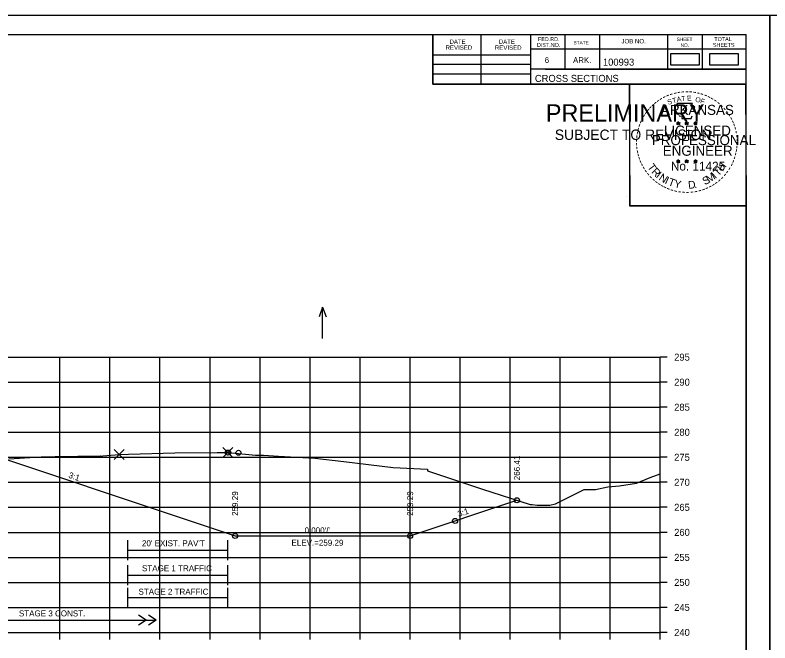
# Model space of a CAD drawing. Extents: x 4667 to 1632277, y -2100 to 724501.
# Drawn here: x 5818.2 to 5969.1, y -1022.5 to -897.1 of the extents above; entities that cross this region are included whole.
import ezdxf

# ---------------------------------------------------------------- set-up
doc = ezdxf.new("R2010")
doc.units = 0
for name, color, linetype in [('Default', 7, 'Continuous'), ('R_Axis', 7, 'Continuous'), ('R_Axis Annot', 7, 'Continuous'), ('R_Border', 7, 'Continuous'), ('R_Border PE', 7, 'Continuous'), ('R_Border Prem', 7, 'Continuous'), ('R_Exist Surface', 7, 'Continuous'), ('R_Fin Surface', 7, 'Continuous'), ('R_Fin Surface Annot', 7, 'Continuous'), ('R_Grid', 7, 'Continuous'), ('R_No Plot', 7, 'Continuous'), ('R_Proposed CofA', 7, 'Continuous'), ('R_Temp Easement', 7, 'Continuous'), ('R_Water Annot', 7, 'Continuous')]:
    doc.layers.add(name, color=color, linetype=linetype)

msp = doc.modelspace()

# ---------------------------------------------------------------- linework, layer by layer
at = {"layer": 'Default'}
for points in [[(5949.24, -906.98), (5955.07, -906.98), (5955.07, -904.8), (5949.24, -904.8)], [(5957.04, -907), (5962.87, -907), (5962.87, -904.81), (5957.04, -904.81)]]:
    msp.add_lwpolyline(points, close=True, dxfattribs=at)
at = {"layer": 'R_Axis'}
for p, q in [((5947.18, -1020.43), (5947.18, -965.43)), ((5948.58, -965.43), (5947.18, -965.43)), ((5948.58, -970.43), (5947.18, -970.43)), ((5948.58, -975.43), (5947.18, -975.43)), ((5948.58, -980.43), (5947.18, -980.43)), ((5948.58, -985.43), (5947.18, -985.43)), ((5948.58, -990.43), (5947.18, -990.43)), ((5948.58, -995.43), (5947.18, -995.43)), ((5948.58, -1000.43), (5947.18, -1000.43)), ((5948.58, -1005.43), (5947.18, -1005.43)), ((5948.58, -1010.43), (5947.18, -1010.43)), ((5948.58, -1015.43), (5947.18, -1015.43)), ((5667.18, -1020.43), (5947.18, -1020.43)), ((5827.18, -1021.83), (5827.18, -1020.43)), ((5837.18, -1021.83), (5837.18, -1020.43)), ((5847.18, -1021.83), (5847.18, -1020.43)), ((5857.18, -1021.83), (5857.18, -1020.43)), ((5867.18, -1021.83), (5867.18, -1020.43)), ((5877.18, -1021.83), (5877.18, -1020.43)), ((5887.18, -1021.83), (5887.18, -1020.43)), ((5897.18, -1021.83), (5897.18, -1020.43)), ((5907.18, -1021.83), (5907.18, -1020.43)), ((5917.18, -1021.83), (5917.18, -1020.43)), ((5927.18, -1021.83), (5927.18, -1020.43)), ((5937.18, -1021.83), (5937.18, -1020.43)), ((5947.18, -1021.83), (5947.18, -1020.43)), ((5948.58, -1020.43), (5947.18, -1020.43))]:
    msp.add_line(p, q, dxfattribs=at)
at = {"layer": 'R_Border'}
for p, q in [((5648.18, -900.97), (5964.36, -900.97)), ((5901.72, -910.85), (5901.72, -900.97)), ((5911.4, -910.85), (5911.4, -900.97)), ((5921.26, -900.97), (5921.26, -910.85)), ((5928.1, -900.97), (5928.1, -907.91)), ((5935.04, -900.97), (5935.04, -907.91)), ((5948.62, -900.97), (5948.62, -907.91)), ((5955.56, -900.97), (5955.56, -907.91)), ((5964.36, -1106.43), (5964.36, -900.97)), ((5964.36, -903.91), (5921.26, -903.91)), ((5964.36, -903.89), (5964.36, -903.89)), ((5901.72, -904.99), (5921.26, -904.99)), ((5901.72, -906.85), (5921.26, -906.85)), ((5964.36, -907.91), (5921.26, -907.91)), ((5924.22, -907.91), (5964.36, -907.91)), ((5901.72, -908.79), (5921.26, -908.79)), ((5964.36, -910.85), (5901.72, -910.85))]:
    msp.add_line(p, q, dxfattribs=at)
at = {"layer": 'R_Border PE'}
for p, q in [((5950.45, -918.6), (5950.8, -918.71)), ((5950.45, -918.6), (5950.7, -918.64)), ((5950.45, -918.6), (5950.69, -918.72)), ((5950.58, -919), (5950.8, -918.71)), ((5950.58, -919), (5950.71, -918.76)), ((5950.58, -919), (5950.8, -918.79)), ((5950.8, -918.34), (5950.76, -918.59)), ((5950.8, -918.71), (5950.8, -918.34)), ((5950.8, -918.34), (5950.85, -918.59)), ((5951.15, -918.6), (5950.8, -918.71)), ((5951.01, -919), (5950.8, -918.71)), ((5951.01, -919), (5950.8, -918.79)), ((5951.15, -918.6), (5950.86, -918.64)), ((5951.01, -919), (5950.87, -918.71)), ((5951.15, -918.6), (5950.94, -918.7)), ((5952.12, -918.6), (5952.47, -918.71)), ((5952.12, -918.6), (5952.37, -918.64)), ((5952.12, -918.6), (5952.36, -918.72)), ((5952.25, -919), (5952.47, -918.71)), ((5952.25, -919), (5952.38, -918.76)), ((5952.25, -919), (5952.47, -918.79)), ((5952.47, -918.34), (5952.43, -918.59)), ((5952.47, -918.71), (5952.47, -918.34)), ((5952.47, -918.34), (5952.52, -918.59)), ((5952.82, -918.6), (5952.47, -918.71)), ((5952.68, -919), (5952.47, -918.71)), ((5952.68, -919), (5952.47, -918.79)), ((5952.82, -918.6), (5952.53, -918.64)), ((5952.68, -919), (5952.54, -918.71)), ((5952.82, -918.6), (5952.61, -918.7)), ((5953.88, -918.61), (5954.23, -918.72)), ((5953.88, -918.61), (5954.14, -918.65)), ((5953.88, -918.61), (5954.12, -918.73)), ((5954.02, -919.02), (5954.23, -918.72)), ((5954.02, -919.02), (5954.14, -918.77)), ((5954.02, -919.02), (5954.23, -918.8)), ((5954.23, -918.35), (5954.19, -918.61)), ((5954.23, -918.72), (5954.23, -918.35)), ((5954.23, -918.35), (5954.28, -918.6)), ((5954.58, -918.61), (5954.23, -918.72)), ((5954.45, -919.02), (5954.23, -918.72)), ((5954.45, -919.02), (5954.23, -918.8)), ((5954.58, -918.61), (5954.29, -918.66)), ((5954.45, -919.02), (5954.31, -918.72)), ((5954.58, -918.61), (5954.38, -918.71)), ((5950.45, -926.17), (5950.79, -926.28)), ((5950.45, -926.17), (5950.7, -926.21)), ((5950.45, -926.17), (5950.68, -926.29)), ((5950.58, -926.58), (5950.79, -926.28)), ((5950.58, -926.58), (5950.7, -926.33)), ((5950.58, -926.58), (5950.79, -926.36)), ((5950.79, -925.91), (5950.75, -926.17)), ((5950.79, -926.28), (5950.79, -925.91)), ((5950.79, -925.91), (5950.84, -926.16)), ((5951.14, -926.17), (5950.79, -926.28)), ((5951.01, -926.58), (5950.79, -926.28)), ((5951.01, -926.58), (5950.79, -926.36)), ((5951.14, -926.17), (5950.86, -926.22)), ((5951.01, -926.58), (5950.87, -926.29)), ((5951.14, -926.17), (5950.94, -926.27)), ((5952.11, -926.17), (5952.46, -926.28)), ((5952.11, -926.17), (5952.37, -926.21)), ((5952.11, -926.17), (5952.35, -926.29)), ((5952.25, -926.58), (5952.46, -926.28)), ((5952.25, -926.58), (5952.37, -926.33)), ((5952.25, -926.58), (5952.46, -926.36)), ((5952.46, -925.91), (5952.42, -926.17)), ((5952.46, -926.28), (5952.46, -925.91)), ((5952.46, -925.91), (5952.51, -926.16)), ((5952.81, -926.17), (5952.46, -926.28)), ((5952.68, -926.58), (5952.46, -926.28)), ((5952.68, -926.58), (5952.46, -926.36)), ((5952.81, -926.17), (5952.52, -926.22)), ((5952.68, -926.58), (5952.54, -926.29)), ((5952.81, -926.17), (5952.61, -926.27)), ((5953.88, -926.18), (5954.23, -926.29)), ((5953.88, -926.18), (5954.13, -926.22)), ((5953.88, -926.18), (5954.12, -926.3)), ((5954.01, -926.59), (5954.23, -926.29)), ((5954.01, -926.59), (5954.14, -926.34)), ((5954.01, -926.59), (5954.23, -926.37)), ((5954.23, -925.92), (5954.19, -926.18)), ((5954.23, -926.29), (5954.23, -925.92)), ((5954.23, -925.92), (5954.28, -926.17)), ((5954.58, -926.18), (5954.23, -926.29)), ((5954.44, -926.59), (5954.23, -926.29)), ((5954.44, -926.59), (5954.23, -926.37)), ((5954.58, -926.18), (5954.29, -926.23)), ((5954.44, -926.59), (5954.31, -926.3)), ((5954.58, -926.18), (5954.37, -926.28))]:
    msp.add_line(p, q, dxfattribs=at)
for points in [[(5950.49, -914.72), (5950.76, -915.54)], [(5954, -915.64), (5954.14, -915.36), (5953.46, -915.38), (5953.61, -914.72), (5950.49, -914.72)], [(5950.98, -917.14), (5950.98, -917.23), (5951.55, -917.25), (5951.49, -917.72), (5953.36, -917.72), (5953.56, -917.18)], [(5950.8, -918.34), (5951.01, -919), (5950.45, -918.6), (5951.15, -918.6), (5950.58, -919), (5950.8, -918.34)], [(5952.47, -918.34), (5952.68, -919), (5952.12, -918.6), (5952.82, -918.6), (5952.25, -919), (5952.47, -918.34)], [(5954.23, -918.35), (5954.45, -919.02), (5953.88, -918.61), (5954.58, -918.61), (5954.02, -919.02), (5954.23, -918.35)], [(5950.79, -925.91), (5951.01, -926.58), (5950.45, -926.17), (5951.14, -926.17), (5950.58, -926.58), (5950.79, -925.91)], [(5952.46, -925.91), (5952.68, -926.58), (5952.11, -926.17), (5952.81, -926.17), (5952.25, -926.58), (5952.46, -925.91)], [(5954.23, -925.92), (5954.44, -926.59), (5953.88, -926.18), (5954.58, -926.18), (5954.01, -926.59), (5954.23, -925.92)]]:
    msp.add_lwpolyline(points, dxfattribs=at)
for centre, radius in [((5950.8, -918.71), 0.172), ((5950.8, -918.71), 0.145), ((5950.8, -918.71), 0.116), ((5950.8, -918.71), 0.0991), ((5950.8, -918.71), 0.0747), ((5950.8, -918.71), 0.0495), ((5950.8, -918.71), 0.0296), ((5952.47, -918.71), 0.172), ((5952.47, -918.71), 0.145), ((5952.47, -918.71), 0.116), ((5952.47, -918.71), 0.0991), ((5952.47, -918.71), 0.0747), ((5952.47, -918.71), 0.0495), ((5952.47, -918.71), 0.0296), ((5954.23, -918.72), 0.172), ((5954.23, -918.72), 0.145), ((5954.23, -918.72), 0.116), ((5954.23, -918.72), 0.0991), ((5954.23, -918.72), 0.0747), ((5954.23, -918.72), 0.0495), ((5954.23, -918.72), 0.0296), ((5950.79, -926.28), 0.172), ((5950.79, -926.28), 0.145), ((5950.79, -926.28), 0.116), ((5950.79, -926.28), 0.0991), ((5950.79, -926.28), 0.0747), ((5950.79, -926.28), 0.0495), ((5950.79, -926.28), 0.0296), ((5952.46, -926.28), 0.172), ((5952.46, -926.28), 0.145), ((5952.46, -926.28), 0.116), ((5952.46, -926.28), 0.0991), ((5952.46, -926.28), 0.0747), ((5952.46, -926.28), 0.0495), ((5952.46, -926.28), 0.0296), ((5954.23, -926.29), 0.172), ((5954.23, -926.29), 0.145), ((5954.23, -926.29), 0.116), ((5954.23, -926.29), 0.0991), ((5954.23, -926.29), 0.0747), ((5954.23, -926.29), 0.0495), ((5954.23, -926.29), 0.0296)]:
    msp.add_circle(centre, radius, dxfattribs=at)
at = {"layer": 'R_Exist Surface'}
msp.add_lwpolyline([(5816.96, -985.76), (5822.23, -985.39), (5823.41, -985.32), (5826.2, -985.28), (5835.29, -985.14), (5835.45, -985.23), (5835.77, -985.17), (5839.01, -984.89), (5840.9, -984.79), (5850.14, -984.51), (5858.6, -984.46), (5860.34, -984.48), (5860.72, -984.49), (5860.85, -984.49), (5866.25, -984.98), (5866.27, -984.98), (5867.88, -985.04), (5870.86, -985.19), (5878.13, -985.59), (5883.95, -986.28), (5893.79, -987.46), (5900.63, -987.82), (5900.66, -988.11), (5911.66, -991.82), (5921.16, -994.87), (5921.62, -994.89), (5922.61, -994.98), (5925.09, -994.97), (5926.28, -994.76), (5929.32, -993.17), (5931.99, -991.89), (5934.27, -991.85), (5936.74, -991.35), (5939.07, -991.12), (5942.47, -990.59), (5945.2, -989.44), (5947.18, -988.72)], dxfattribs=at)
at = {"layer": 'R_Fin Surface'}
msp.add_lwpolyline([(5734.4, -989.08), (5735.3, -989.38), (5753.44, -983.33), (5757.18, -982.08), (5757.68, -981.96), (5759.68, -981.82), (5767.18, -981.31), (5777.18, -980.63), (5787.18, -979.95), (5794.68, -979.44), (5796.68, -979.31), (5802.81, -981.35), (5862.19, -1001.14), (5897.19, -1001.14), (5918.54, -994.02)], dxfattribs=at)
at = {"layer": 'R_Grid'}
for p, q in [((5667.18, -965.43), (5947.18, -965.43)), ((5827.18, -1020.43), (5827.18, -965.43)), ((5837.18, -1020.43), (5837.18, -965.43)), ((5847.18, -1020.43), (5847.18, -965.43)), ((5857.18, -1020.43), (5857.18, -965.43)), ((5867.18, -1020.43), (5867.18, -965.43)), ((5877.18, -1020.43), (5877.18, -965.43)), ((5887.18, -1020.43), (5887.18, -965.43)), ((5897.18, -1020.43), (5897.18, -965.43)), ((5907.18, -1020.43), (5907.18, -965.43)), ((5917.18, -1020.43), (5917.18, -965.43)), ((5927.18, -1020.43), (5927.18, -965.43)), ((5937.18, -1020.43), (5937.18, -965.43)), ((5947.18, -1020.43), (5947.18, -965.43)), ((5667.18, -970.43), (5947.18, -970.43)), ((5667.18, -975.43), (5947.18, -975.43)), ((5667.18, -980.43), (5947.18, -980.43)), ((5667.18, -985.43), (5947.18, -985.43)), ((5667.18, -990.43), (5947.18, -990.43)), ((5667.18, -995.43), (5947.18, -995.43)), ((5667.18, -1000.43), (5947.18, -1000.43)), ((5667.18, -1005.43), (5947.18, -1005.43)), ((5667.18, -1010.43), (5947.18, -1010.43)), ((5667.18, -1015.43), (5947.18, -1015.43)), ((5667.18, -1020.43), (5947.18, -1020.43))]:
    msp.add_line(p, q, dxfattribs=at)
at = {"layer": 'R_No Plot'}
for p, q in [((5635.78, -897.08), (5969.12, -897.08)), ((5940.4, -933.31), (5940.4, -933.31))]:
    msp.add_line(p, q, dxfattribs=at)
for points in [[(5635.78, -897.08), (5969.12, -897.08), (5969.12, -1110.41), (5635.78, -1110.41)], [(5969.12, -897.08), (6302.46, -897.08), (6302.46, -1110.41), (5969.12, -1110.41)], [(5882.1, -900.97), (5901.72, -900.97), (5901.72, -910.85), (5917.84, -910.85), (5941.04, -910.85), (5941.04, -935.18), (5964.36, -935.18), (5964.36, -1106.43), (5648.18, -1106.43), (5648.18, -900.97)], [(5941.04, -910.85), (5964.24, -910.85), (5964.36, -935.18), (5941.16, -935.18)]]:
    msp.add_lwpolyline(points, close=True, dxfattribs=at)
for points in [[(5860.72, -984.49), (5859.72, -983.49), (5860.72, -984.49), (5859.72, -985.49), (5860.72, -984.49), (5861.72, -985.49), (5860.72, -984.49), (5861.72, -983.49)], [(5839.01, -984.89), (5838.01, -983.89), (5839.01, -984.89), (5838.01, -985.89), (5839.01, -984.89), (5840.01, -985.89), (5839.01, -984.89), (5840.01, -983.89)]]:
    msp.add_lwpolyline(points, dxfattribs=at)
for centre in [(5860.71, -984.5), (5860.79, -984.5), (5862.87, -984.53), (5918.54, -994.02), (5906.17, -998.15), (5862.19, -1001.14), (5897.19, -1001.14)]:
    msp.add_circle(centre, 0.5, dxfattribs=at)
at = {"layer": 'R_Proposed CofA'}
for p, q in [((5844.41, -1018), (5842.91, -1017)), ((5846.41, -1018), (5844.91, -1017)), ((5844.41, -1018), (5842.91, -1019)), ((5846.41, -1018), (5844.91, -1019))]:
    msp.add_line(p, q, dxfattribs=at)
at = {"layer": 'R_Temp Easement'}
for p, q in [((5840.72, -1006), (5840.72, -1002)), ((5860.72, -1006), (5860.72, -1002)), ((5840.72, -1004), (5860.72, -1004)), ((5840.72, -1011), (5840.72, -1007)), ((5860.72, -1011), (5860.72, -1007)), ((5840.72, -1009), (5860.72, -1009)), ((5840.72, -1015.5), (5840.72, -1011.5)), ((5860.72, -1015.5), (5860.72, -1011.5)), ((5860.72, -1013.5), (5840.72, -1013.5)), ((5816.41, -1018), (5846.41, -1018))]:
    msp.add_line(p, q, dxfattribs=at)
at = {"layer": 'R_Water Annot'}
for p, q in [((5879.69, -955.43), (5878.99, -957.35)), ((5879.69, -961.71), (5879.69, -955.43)), ((5879.69, -955.43), (5880.39, -957.35))]:
    msp.add_line(p, q, dxfattribs=at)

# ---------------------------------------------------------------- texts
at = {"layer": 'R_Axis Annot'}
for s, p in [('295', (5949.98, -966.13)), ('290', (5949.98, -971.13)), ('285', (5949.98, -976.13)), ('280', (5949.98, -981.13)), ('275', (5949.98, -986.13)), ('270', (5949.98, -991.13)), ('265', (5949.98, -996.13)), ('260', (5949.98, -1001.13)), ('255', (5949.98, -1006.13)), ('250', (5949.98, -1011.13)), ('245', (5949.98, -1016.13)), ('240', (5949.98, -1021.13))]:
    msp.add_text(s, height=1.4, dxfattribs=at).set_placement(p)
at = {"layer": 'R_Border'}
for s, height, p in [('DATE', 0.879, (5905.06, -902.83)), ('DATE', 0.879, (5914.92, -902.83)), ('FED.RD.', 0.782, (5922.74, -902.25)), ('STATE', 0.684, (5929.86, -902.93)), ('JOB NO.', 0.879, (5939.44, -902.73)), ('SHEET', 0.684, (5950.48, -902.25)), ('TOTAL', 0.782, (5958, -902.25)), ('REVISED', 0.879, (5904.28, -904.01)), ('REVISED', 0.879, (5914.14, -904.01)), ('DIST.NO.', 0.782, (5922.54, -903.43)), ('NO.', 0.684, (5951.26, -903.43)), ('SHEETS', 0.782, (5957.72, -903.43)), ('6', 1.17, (5924.1, -906.65)), ('ARK.', 1.172, (5929.76, -906.65)), ('100993', 1.4, (5935.74, -907.17)), ('CROSS SECTIONS', 1.4, (5922.13, -910.42))]:
    msp.add_text(s, height=height, rotation=360, dxfattribs=at).set_placement(p)
at = {"layer": 'R_Border PE'}
for s, height, rotation, p in [('-', 1.6, 24.3072, (5948.6, -913.86)), ('-', 1.6, 19.1761, (5949.24, -913.59)), ('-', 1.6, 13.6301, (5949.99, -913.35)), ('-', 1.6, 10.2193, (5950.67, -913.19)), ('-', 1.6, 5.8968, (5951.39, -913.08)), ('-', 1.6, 0.1862, (5952.17, -913.01)), ('-', 1.6, 357.743, (5952.89, -913.02)), ('-', 1.6, 352.1617, (5953.63, -913.07)), ('-', 1.6, 347.2049, (5954.35, -913.19)), ('-', 1.6, 342.3362, (5954.99, -913.34)), ('-', 1.6, 337.8551, (5955.72, -913.57)), ('-', 1.6, 38.9507, (5946.32, -915.32)), ('-', 1.6, 36.2317, (5946.8, -914.94)), ('-', 1.6, 34.0636, (5947.37, -914.55)), ('-', 1.6, 28.7918, (5947.97, -914.18)), ('S', 1, 21.594, (5948.84, -915.04)), ('T', 1, 16.4036, (5949.76, -914.71)), ('A', 1, 11.2132, (5950.58, -914.46)), ('T', 1, 6.0228, (5951.43, -914.29)), ('E', 1, 0.8323, (5952.54, -914.18)), ('O', 1, 350.4515, (5954.14, -914.39)), ('F', 1, 340.0707, (5955.1, -914.62)), ('-', 1.6, 334.1211, (5956.35, -913.84)), ('-', 1.6, 329.6409, (5956.93, -914.12)), ('-', 1.6, 325.8627, (5957.58, -914.48)), ('-', 1.6, 320.5297, (5958.19, -914.91)), ('-', 1.6, 50.6142, (5945.04, -916.7)), ('-', 1.6, 48.423, (5945.44, -916.21)), ('-', 1.6, 42.9622, (5945.89, -915.74)), ('ARKANSAS', 2, 360, (5947.34, -917.01)), ('-', 1.6, 315.5786, (5958.78, -915.4)), ('-', 1.6, 309.8797, (5959.35, -915.95)), ('-', 1.6, 58.0706, (5944.3, -917.79)), ('-', 1.6, 54.2325, (5944.62, -917.27)), ('-', 1.6, 306.6522, (5959.88, -916.55)), ('-', 1.4, 303.6753, (5960.36, -917.12)), ('-', 1.6, 299.6684, (5960.68, -917.72)), ('-', 1.6, 72.3945, (5943.51, -919.65)), ('-', 1.6, 67.7743, (5943.73, -919.02)), ('-', 1.6, 62.8713, (5943.98, -918.41)), ('DWB', 0.01, 360, (5950.79, -918.71)), ('DWB', 0.01, 360, (5952.46, -918.71)), ('DWB', 0.01, 360, (5954.22, -918.72)), ('-', 1.6, 294.6628, (5961.01, -918.33)), ('-', 1.6, 290.5728, (5961.26, -918.91)), ('-', 1.6, 81.2013, (5943.18, -921.08)), ('-', 1.6, 75.461, (5943.31, -920.36)), ('LICENSED', 2, 360, (5947.94, -921.15)), ('-', 1.6, 285.1233, (5961.5, -919.49)), ('-', 1.6, 280.5493, (5961.7, -920.23)), ('-', 1.6, 89.0622, (5943.08, -922.47)), ('-', 1.6, 85.1863, (5943.1, -921.77)), ('PROFESSIONAL', 2, 360, (5945.52, -923.06)), ('-', 1.6, 276.5962, (5961.86, -921)), ('-', 1.6, 274.3301, (5961.92, -921.72)), ('-', 1.6, 94.1959, (5943.11, -923.19)), ('-', 1.6, 98.9479, (5943.18, -923.86)), ('ENGINEER', 2, 360, (5947.7, -925.18)), ('-', 1.6, 263.5172, (5961.94, -923.02)), ('-', 1.6, 269.9407, (5961.95, -922.36)), ('-', 1.6, 101.7149, (5943.32, -924.59)), ('-', 1.6, 105.4578, (5943.48, -925.19)), ('-', 1.6, 255.7626, (5961.75, -924.35)), ('-', 1.6, 260.9953, (5961.86, -923.68)), ('-', 1.6, 109.0874, (5943.7, -925.82)), ('-', 1.6, 114.0643, (5943.95, -926.42)), ('No. 11425', 1.757, 360, (5949.33, -928.13)), ('DWB', 0.01, 360, (5950.78, -926.28)), ('DWB', 0.01, 360, (5952.45, -926.28)), ('DWB', 0.01, 360, (5954.22, -926.29)), ('H', 1.54, 54.6088, (5959.67, -928.41)), ('-', 1.6, 247.8887, (5961.35, -925.75)), ('-', 1.6, 252.8681, (5961.57, -925.07)), ('-', 1.6, 115.7289, (5944.25, -927.03)), ('-', 1.6, 120.4471, (5944.61, -927.62)), ('-', 1.6, 125.8934, (5945.01, -928.18)), ('T', 1.54, 306.0406, (5944.55, -927.44)), ('R', 1.54, 314.005, (5945.32, -928.49)), ('T', 1.54, 46.6444, (5958.78, -929.35)), ('-', 1.6, 239.0712, (5960.69, -927.13)), ('-', 1.6, 244.6197, (5961.09, -926.38)), ('-', 1.6, 130.7181, (5945.48, -928.73)), ('-', 1.6, 134.2238, (5945.99, -929.28)), ('I', 1.54, 321.9694, (5946.22, -929.42)), ('N', 1.54, 326.5002, (5946.78, -929.89)), ('I', 1.54, 335.3603, (5947.99, -930.68)), ('S', 1.54, 26.9312, (5956.1, -931.08)), ('M', 1.54, 32.6563, (5956.94, -930.67)), ('I', 1.54, 42.1136, (5958.22, -929.83)), ('-', 1.6, 225.7653, (5959.38, -928.91)), ('-', 1.6, 231.2538, (5959.86, -928.35)), ('-', 1.6, 233.8452, (5960.29, -927.78)), ('-', 1.6, 138.9338, (5946.52, -929.74)), ('-', 1.6, 144.6463, (5947.07, -930.15)), ('-', 1.6, 148.0898, (5947.64, -930.52)), ('-', 1.6, 151.5704, (5948.21, -930.84)), ('T', 1.54, 339.8912, (5948.65, -931.01)), ('Y', 1.54, 347.8556, (5949.87, -931.45)), ('D', 1.54, 6.3969, (5952.85, -931.81)), ('-', 1.6, 212.2491, (5957.78, -930.28)), ('-', 1.6, 215.7363, (5958.31, -929.89)), ('-', 1.6, 221.0851, (5958.86, -929.42)), ('-', 1.6, 154.6002, (5948.74, -931.09)), ('-', 1.6, 158.5612, (5949.36, -931.34)), ('-', 1.6, 162.7983, (5950.05, -931.56)), ('-', 1.6, 167.5555, (5950.76, -931.72)), ('-', 1.6, 173.1155, (5951.53, -931.83)), ('-', 1.6, 176.5183, (5952.28, -931.88)), ('-', 1.6, 181.5918, (5953.03, -931.87)), ('-', 1.6, 185.8167, (5953.84, -931.79)), ('-', 1.6, 191.2858, (5954.57, -931.66)), ('.', 1.54, 13.7642, (5954.05, -931.68)), ('-', 1.6, 195.4743, (5955.3, -931.46)), ('-', 1.6, 200.7184, (5955.98, -931.22)), ('-', 1.6, 204.2516, (5956.6, -930.94)), ('-', 1.6, 207.3568, (5957.22, -930.62))]:
    msp.add_text(s, height=height, rotation=rotation, dxfattribs=at).set_placement(p)
at = {"layer": 'R_Border Prem'}
for s, height, p in [('PRELIMINARY', 3.5, (5924.32, -918.39)), ('DWB', 0.01, (5925.06, -916.54)), ('SUBJECT TO REVISION', 2.0751, (5926.12, -922.02))]:
    msp.add_text(s, height=height, rotation=360, dxfattribs=at).set_placement(p)
at = {"layer": 'R_Fin Surface Annot'}
for s, rotation, p in [('266.41', 90, (5919.14, -990.02)), ('3:1', 341.5651, (5828.8, -989.49)), ('259.29', 90, (5862.79, -997.14)), ('259.29', 90, (5897.79, -997.14)), ('3:1', 18.4349, (5906.91, -997.37))]:
    msp.add_text(s, height=1.2, rotation=rotation, dxfattribs=at).set_placement(p)
msp.add_text("0.000'/'", height=1.2, dxfattribs=at).set_placement((5876.08, -1000.64))
at = {"layer": 'R_Temp Easement'}
for s, height, p in [("20' EXIST. PAV'T", 1.2, (5843.58, -1003.2)), ('STAGE 1 TRAFFIC', 1.2, (5843.58, -1008.2)), ('STAGE 2 TRAFFIC', 1.1985, (5842.89, -1012.89)), ('STAGE 3 CONST.', 1.1985, (5818.98, -1017.23))]:
    msp.add_text(s, height=height, dxfattribs=at).set_placement(p)
at = {"layer": 'R_Water Annot'}
msp.add_text('ELEV.=259.29', height=1.2, dxfattribs=at).set_placement((5873.46, -1003.11))

doc.saveas('drawing.dxf')
